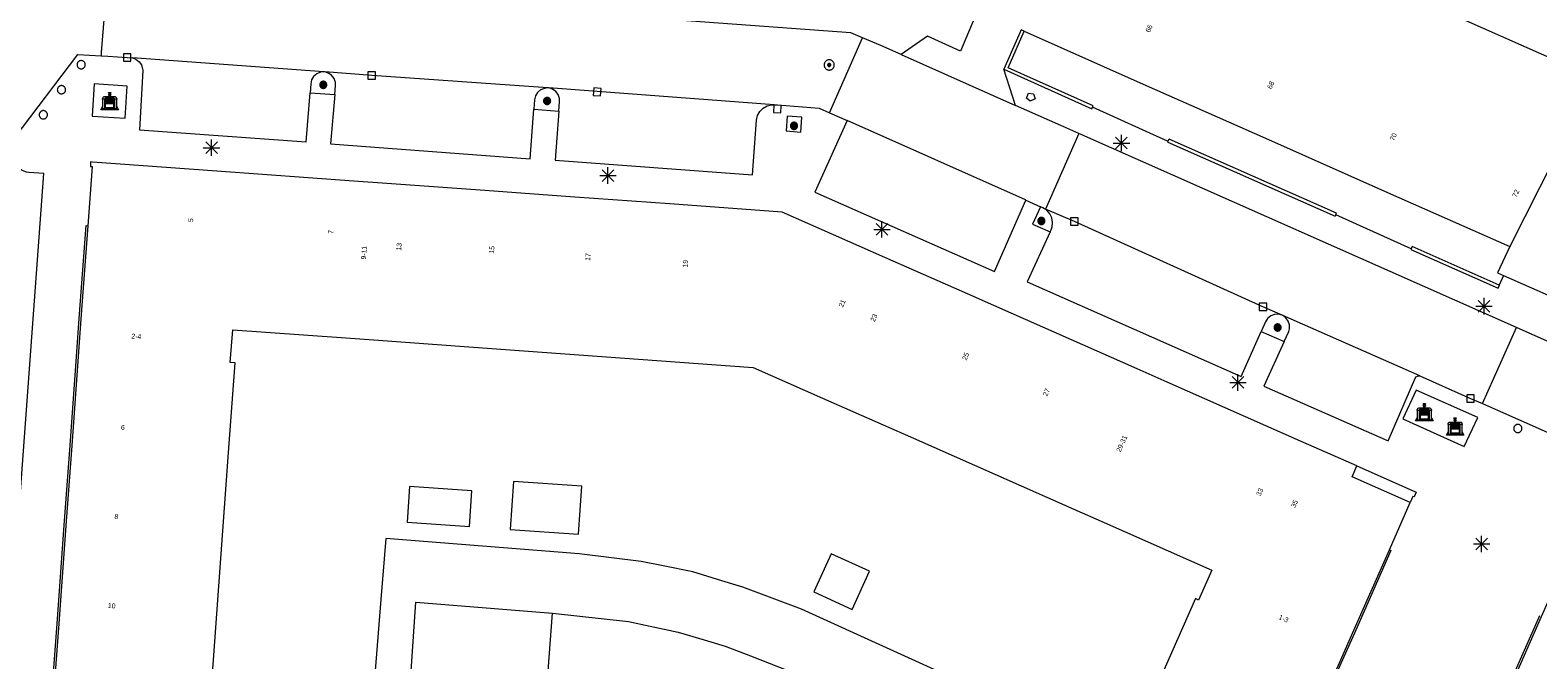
# Model space of a CAD drawing. Header units: metres. Extents: x 135779 to 137489, y 452643 to 455118.
# Tile 312 of 489: x 136350 to 136441, y 454308 to 454347. Entities that reach past the tile are written whole.
import ezdxf
from ezdxf.enums import TextEntityAlignment as Align

# ---------------------------------------------------------------- set-up
doc = ezdxf.new("R2010")
doc.units = ezdxf.units.M
for name, color, linetype, lineweight in [('KTop_BAK_Afval apart plaats', 96, 'Continuous', 13), ('KTop_NAR_Huisnummer (t)', 7, 'Continuous', 13), ('KTop_NAR_Huisnummer tijdelijk (t)', 7, 'Continuous', 13), ('KTop_OBW_Overig Plus', 1, 'Continuous', 13), ('KTop_PAL_Afsluitpaal', 222, 'Continuous', 13), ('KTop_PAL_Lichtmast', 40, 'Continuous', 13), ('KTop_PND_Grondvlaksituatie van BAG-pand [tachy]', 1, 'Continuous', 13), ('KTop_PND_PAND', 1, 'Continuous', 13), ('KTop_PND_Pandscheiding', 40, 'Continuous', 13), ('KTop_PUT_Brandkraan of -put', 1, 'Continuous', 13), ('KTop_PUT_Inspectie- of rioolput', 15, 'Continuous', 13), ('KTop_PUT_Kolk', 15, 'Continuous', 13), ('KTop_SHD_Muur', 15, 'Continuous', 13), ('KTop_VGO_Boom', 92, 'Continuous', 13), ('KTop_WGD_Parkeervlak', 251, 'Continuous', 13), ('KTop_WGD_Rijbaan_Lokale weg', 251, 'Continuous', 13), ('KTop_WGD_Rijbaan_Lokale weg_verkeersdrempel', 40, 'Continuous', 13), ('KTop_WGD_Voetpad', 251, 'Continuous', 13)]:
    doc.layers.add(name, color=color, linetype=linetype, lineweight=lineweight)
doc.styles.add('Style-ROVU', font='ROVU.shx')
doc.styles.add('Style-ROVUCURSIEF', font='ROVUCURSIEF.shx')

# ---------------------------------------------------------------- blocks, each defined once
blk = doc.blocks.new('BAK_Afval_apart_plaats')
at = {"layer": 'KTop_BAK_Afval apart plaats'}
for p, q in [((-0.43, 0.141), (-0.425, 0.168)), ((-0.43, 0.118), (-0.43, 0.141)), ((-0.29, 0.118), (-0.43, 0.118)), ((-0.43, 0.118), (-0.43, -0.457)), ((-0.29, 0.118), (-0.43, 0.118)), ((-0.425, 0.168), (-0.416, 0.193)), ((-0.416, 0.193), (-0.403, 0.215)), ((-0.403, 0.215), (-0.384, 0.24)), ((-0.384, 0.24), (-0.364, 0.258)), ((-0.364, 0.258), (-0.342, 0.272)), ((-0.342, 0.272), (0, 0.272)), ((-0.282, 0.167), (-0.29, 0.146)), ((-0.282, 0.167), (-0.29, 0.146)), ((-0.29, 0.146), (-0.29, 0.118)), ((-0.29, 0.146), (-0.29, 0.118)), ((-0.29, -0.429), (-0.29, 0.118)), ((-0.29, 0.118), (-0.29, -0.429)), ((-0.273, 0.186), (-0.282, 0.167)), ((-0.273, 0.186), (-0.282, 0.167)), ((-0.248, 0.217), (-0.273, 0.186)), ((-0.248, 0.217), (-0.273, 0.186)), ((0.248, 0.217), (-0.248, 0.217)), ((0.248, 0.217), (-0.248, 0.217)), ((-0.242, 0.081), (-0.242, 0.153)), ((-0.242, 0.153), (0.242, 0.153)), ((0.242, 0.081), (-0.242, 0.081)), ((-0.242, 0.034), (-0.242, 0.081)), ((-0.242, 0.081), (0.242, 0.081)), ((-0.242, -0.059), (-0.242, 0.034)), ((-0.242, 0.034), (0.242, 0.034)), ((0.242, 0.034), (-0.242, 0.034)), ((-0.073, 0.513), (-0.072, 0.515)), ((-0.073, 0.513), (-0.073, 0.49)), ((-0.072, 0.511), (-0.073, 0.513)), ((-0.072, 0.511), (-0.073, 0.513)), ((-0.073, 0.49), (-0.072, 0.488)), ((-0.073, 0.399), (-0.073, 0.376)), ((-0.072, 0.397), (-0.073, 0.399)), ((-0.073, 0.376), (-0.072, 0.374)), ((-0.072, 0.515), (-0.071, 0.516)), ((-0.07, 0.51), (-0.072, 0.511)), ((-0.07, 0.51), (-0.072, 0.511)), ((-0.072, 0.488), (-0.07, 0.486)), ((-0.07, 0.396), (-0.072, 0.397)), ((-0.072, 0.374), (-0.07, 0.373)), ((-0.071, 0.516), (-0.07, 0.517)), ((-0.07, 0.517), (-0.067, 0.519)), ((-0.069, 0.509), (-0.07, 0.51)), ((-0.069, 0.509), (-0.07, 0.51)), ((-0.07, 0.486), (-0.069, 0.485)), ((-0.069, 0.395), (-0.07, 0.396)), ((-0.07, 0.373), (-0.069, 0.371)), ((-0.066, 0.507), (-0.069, 0.509)), ((-0.066, 0.507), (-0.069, 0.509)), ((-0.069, 0.485), (-0.066, 0.484)), ((-0.066, 0.394), (-0.069, 0.395)), ((-0.069, 0.371), (-0.066, 0.37)), ((-0.067, 0.519), (-0.065, 0.52)), ((-0.063, 0.506), (-0.066, 0.507)), ((-0.063, 0.506), (-0.066, 0.507)), ((-0.066, 0.484), (-0.063, 0.483)), ((-0.063, 0.392), (-0.066, 0.394)), ((-0.066, 0.37), (-0.063, 0.369)), ((-0.065, 0.52), (-0.061, 0.521)), ((-0.059, 0.505), (-0.063, 0.506)), ((-0.059, 0.505), (-0.063, 0.506)), ((-0.063, 0.483), (-0.059, 0.482)), ((-0.059, 0.391), (-0.063, 0.392)), ((-0.063, 0.369), (-0.059, 0.368)), ((-0.061, 0.521), (-0.055, 0.523)), ((-0.054, 0.504), (-0.059, 0.505)), ((-0.054, 0.504), (-0.059, 0.505)), ((-0.059, 0.482), (-0.054, 0.481)), ((-0.054, 0.39), (-0.059, 0.391)), ((-0.059, 0.368), (-0.054, 0.367)), ((-0.055, 0.523), (-0.049, 0.524)), ((-0.048, 0.503), (-0.054, 0.504)), ((-0.048, 0.503), (-0.054, 0.504)), ((-0.054, 0.481), (-0.048, 0.48)), ((-0.048, 0.389), (-0.054, 0.39)), ((-0.054, 0.367), (-0.048, 0.366)), ((-0.049, 0.524), (-0.043, 0.525)), ((-0.043, 0.502), (-0.048, 0.503)), ((-0.043, 0.502), (-0.048, 0.503)), ((-0.048, 0.48), (-0.043, 0.479)), ((-0.043, 0.388), (-0.048, 0.389)), ((-0.048, 0.366), (-0.043, 0.365)), ((-0.043, 0.525), (-0.035, 0.526)), ((-0.036, 0.501), (-0.043, 0.502)), ((-0.036, 0.501), (-0.043, 0.502)), ((-0.043, 0.479), (-0.036, 0.478)), ((-0.036, 0.388), (-0.043, 0.388)), ((-0.043, 0.365), (-0.036, 0.364)), ((-0.03, 0.501), (-0.036, 0.501)), ((-0.03, 0.501), (-0.036, 0.501)), ((-0.036, 0.478), (-0.03, 0.478)), ((-0.03, 0.387), (-0.036, 0.388)), ((-0.036, 0.364), (-0.03, 0.364)), ((-0.035, 0.526), (-0.029, 0.527)), ((-0.021, 0.5), (-0.03, 0.501)), ((-0.021, 0.5), (-0.03, 0.501)), ((-0.03, 0.478), (-0.028, 0.478)), ((-0.021, 0.387), (-0.03, 0.387)), ((-0.03, 0.364), (-0.028, 0.364)), ((-0.029, 0.527), (-0.023, 0.527)), ((-0.028, 0.478), (-0.021, 0.477)), ((-0.028, 0.468), (-0.028, 0.478)), ((-0.028, 0.478), (-0.021, 0.477)), ((-0.028, 0.4), (-0.028, 0.468)), ((-0.028, 0.468), (-0.021, 0.468)), ((-0.021, 0.468), (-0.028, 0.468)), ((-0.021, 0.4), (-0.028, 0.4)), ((-0.028, 0.364), (-0.021, 0.363)), ((-0.028, 0.355), (-0.028, 0.364)), ((-0.028, 0.364), (-0.021, 0.363)), ((-0.028, 0.272), (-0.028, 0.355)), ((-0.028, 0.355), (-0.021, 0.354)), ((-0.021, 0.354), (-0.028, 0.355)), ((0.028, 0.272), (-0.028, 0.272)), ((-0.023, 0.527), (-0.013, 0.528)), ((-0.014, 0.5), (-0.021, 0.5)), ((-0.014, 0.5), (-0.021, 0.5)), ((-0.021, 0.477), (-0.014, 0.477)), ((-0.021, 0.477), (-0.014, 0.477)), ((-0.021, 0.468), (-0.014, 0.468)), ((-0.014, 0.468), (-0.021, 0.468)), ((-0.014, 0.399), (-0.021, 0.4)), ((-0.014, 0.386), (-0.021, 0.387)), ((-0.021, 0.363), (-0.014, 0.363)), ((-0.021, 0.363), (-0.014, 0.363)), ((-0.021, 0.354), (-0.014, 0.354)), ((-0.014, 0.354), (-0.021, 0.354)), ((0, 0.5), (-0.014, 0.5)), ((0, 0.5), (-0.014, 0.5)), ((-0.014, 0.477), (0, 0.477)), ((-0.014, 0.477), (0, 0.477)), ((-0.014, 0.468), (0, 0.468)), ((0, 0.468), (-0.014, 0.468)), ((0, 0.399), (-0.014, 0.399)), ((0, 0.386), (-0.014, 0.386)), ((-0.014, 0.363), (0, 0.363)), ((-0.014, 0.363), (0, 0.363)), ((-0.014, 0.354), (0, 0.354)), ((0, 0.354), (-0.014, 0.354)), ((-0.013, 0.528), (-0.005, 0.528)), ((-0.005, 0.528), (0, 0.528)), ((0, 0.528), (0.005, 0.528)), ((0, 0.5), (0, 0.477)), ((0, 0.477), (0, 0.5)), ((0, 0.477), (0, 0.5)), ((0, 0.5), (0.014, 0.5)), ((0.014, 0.5), (0, 0.5)), ((0.014, 0.477), (0, 0.477)), ((0, 0.477), (0.014, 0.477)), ((0.014, 0.468), (0, 0.468)), ((0, 0.468), (0, 0.399)), ((0, 0.468), (0, 0.399)), ((0.014, 0.468), (0, 0.468)), ((0, 0.399), (0.014, 0.399)), ((0, 0.363), (0, 0.386)), ((0, 0.363), (0, 0.386)), ((0, 0.386), (0.014, 0.386)), ((0.014, 0.363), (0, 0.363)), ((0, 0.363), (0.014, 0.363)), ((0, 0.354), (0.014, 0.354)), ((0, 0.272), (0, 0.354)), ((0, 0.354), (0, 0.272)), ((0.014, 0.354), (0, 0.354)), ((0, 0.272), (0.342, 0.272)), ((0.028, 0.272), (0, 0.272)), ((0, 0.272), (0.028, 0.272)), ((0.005, 0.528), (0.013, 0.528)), ((0.013, 0.528), (0.023, 0.527)), ((0.014, 0.5), (0.021, 0.5)), ((0.021, 0.5), (0.014, 0.5)), ((0.021, 0.477), (0.014, 0.477)), ((0.014, 0.477), (0.021, 0.477)), ((0.021, 0.468), (0.014, 0.468)), ((0.021, 0.468), (0.014, 0.468)), ((0.014, 0.399), (0.021, 0.4)), ((0.014, 0.386), (0.021, 0.387)), ((0.021, 0.363), (0.014, 0.363)), ((0.014, 0.363), (0.021, 0.363)), ((0.014, 0.354), (0.021, 0.354)), ((0.021, 0.354), (0.014, 0.354)), ((0.021, 0.5), (0.03, 0.501)), ((0.03, 0.501), (0.021, 0.5)), ((0.028, 0.478), (0.021, 0.477)), ((0.021, 0.477), (0.028, 0.478)), ((0.021, 0.468), (0.028, 0.468)), ((0.028, 0.468), (0.021, 0.468)), ((0.028, 0.468), (0.021, 0.468)), ((0.021, 0.4), (0.028, 0.4)), ((0.021, 0.387), (0.03, 0.387)), ((0.028, 0.364), (0.021, 0.363)), ((0.021, 0.363), (0.028, 0.364)), ((0.021, 0.354), (0.028, 0.355)), ((0.028, 0.355), (0.021, 0.354)), ((0.023, 0.527), (0.029, 0.527)), ((0.03, 0.478), (0.028, 0.478)), ((0.028, 0.478), (0.028, 0.468)), ((0.028, 0.4), (0.028, 0.468)), ((0.03, 0.364), (0.028, 0.364)), ((0.028, 0.364), (0.028, 0.355)), ((0.028, 0.355), (0.028, 0.272)), ((0.029, 0.527), (0.035, 0.526)), ((0.03, 0.501), (0.036, 0.501)), ((0.036, 0.501), (0.03, 0.501)), ((0.036, 0.478), (0.03, 0.478)), ((0.03, 0.387), (0.036, 0.388)), ((0.036, 0.364), (0.03, 0.364)), ((0.035, 0.526), (0.043, 0.525)), ((0.036, 0.501), (0.043, 0.502)), ((0.043, 0.502), (0.036, 0.501)), ((0.043, 0.479), (0.036, 0.478)), ((0.036, 0.388), (0.043, 0.388)), ((0.043, 0.365), (0.036, 0.364)), ((0.043, 0.525), (0.049, 0.524)), ((0.043, 0.502), (0.048, 0.503)), ((0.048, 0.503), (0.043, 0.502)), ((0.048, 0.48), (0.043, 0.479)), ((0.043, 0.388), (0.048, 0.389)), ((0.048, 0.366), (0.043, 0.365)), ((0.048, 0.503), (0.054, 0.504)), ((0.054, 0.504), (0.048, 0.503)), ((0.054, 0.481), (0.048, 0.48)), ((0.048, 0.389), (0.054, 0.39)), ((0.054, 0.367), (0.048, 0.366)), ((0.049, 0.524), (0.055, 0.523)), ((0.054, 0.504), (0.059, 0.505)), ((0.059, 0.505), (0.054, 0.504)), ((0.059, 0.482), (0.054, 0.481)), ((0.054, 0.39), (0.059, 0.391)), ((0.059, 0.368), (0.054, 0.367)), ((0.055, 0.523), (0.061, 0.521)), ((0.059, 0.505), (0.063, 0.506)), ((0.063, 0.506), (0.059, 0.505)), ((0.063, 0.483), (0.059, 0.482)), ((0.059, 0.391), (0.063, 0.392)), ((0.063, 0.369), (0.059, 0.368)), ((0.061, 0.521), (0.065, 0.52)), ((0.063, 0.506), (0.066, 0.507)), ((0.066, 0.507), (0.063, 0.506)), ((0.066, 0.484), (0.063, 0.483)), ((0.063, 0.392), (0.066, 0.394)), ((0.066, 0.37), (0.063, 0.369)), ((0.065, 0.52), (0.067, 0.519)), ((0.066, 0.507), (0.069, 0.509)), ((0.069, 0.509), (0.066, 0.507)), ((0.069, 0.485), (0.066, 0.484)), ((0.066, 0.394), (0.069, 0.395)), ((0.069, 0.371), (0.066, 0.37)), ((0.067, 0.519), (0.07, 0.517)), ((0.069, 0.509), (0.07, 0.51)), ((0.07, 0.51), (0.069, 0.509)), ((0.07, 0.486), (0.069, 0.485)), ((0.069, 0.395), (0.07, 0.396)), ((0.07, 0.373), (0.069, 0.371)), ((0.07, 0.517), (0.071, 0.516)), ((0.07, 0.51), (0.072, 0.511)), ((0.072, 0.511), (0.07, 0.51)), ((0.072, 0.488), (0.07, 0.486)), ((0.07, 0.396), (0.072, 0.397)), ((0.072, 0.374), (0.07, 0.373)), ((0.071, 0.516), (0.072, 0.515)), ((0.072, 0.515), (0.073, 0.513)), ((0.072, 0.511), (0.073, 0.513)), ((0.073, 0.513), (0.072, 0.511)), ((0.073, 0.49), (0.072, 0.488)), ((0.072, 0.397), (0.073, 0.399)), ((0.073, 0.376), (0.072, 0.374)), ((0.073, 0.513), (0.073, 0.49)), ((0.073, 0.399), (0.073, 0.376)), ((0.242, 0.153), (0.242, 0.081)), ((0.242, 0.081), (0.242, 0.034)), ((0.242, 0.034), (0.242, -0.059)), ((0.273, 0.186), (0.248, 0.217)), ((0.273, 0.186), (0.248, 0.217)), ((0.282, 0.167), (0.273, 0.186)), ((0.282, 0.167), (0.273, 0.186)), ((0.29, 0.146), (0.282, 0.167)), ((0.29, 0.146), (0.282, 0.167)), ((0.29, 0.118), (0.29, 0.146)), ((0.29, 0.118), (0.29, 0.146)), ((0.43, 0.118), (0.29, 0.118)), ((0.29, 0.118), (0.29, -0.429)), ((0.43, 0.118), (0.29, 0.118)), ((0.29, -0.429), (0.29, 0.118)), ((0.342, 0.272), (0.364, 0.258)), ((0.364, 0.258), (0.384, 0.24)), ((0.384, 0.24), (0.403, 0.215)), ((0.403, 0.215), (0.416, 0.193)), ((0.416, 0.193), (0.425, 0.168)), ((0.425, 0.168), (0.43, 0.141)), ((0.43, 0.141), (0.43, 0.118)), ((0.43, -0.457), (0.43, 0.118)), ((-0.528, -0.528), (-0.43, -0.332)), ((0.528, -0.528), (-0.528, -0.528)), ((-0.43, -0.332), (-0.43, -0.457)), ((-0.43, -0.457), (0.43, -0.457)), ((-0.43, -0.457), (0.43, -0.457)), ((0.29, -0.429), (-0.29, -0.429)), ((-0.29, -0.429), (0.29, -0.429)), ((0.242, -0.059), (-0.242, -0.059)), ((-0.242, -0.059), (-0.242, -0.092)), ((0.242, -0.059), (-0.242, -0.059)), ((-0.242, -0.092), (0.242, -0.092)), ((-0.242, -0.11), (-0.242, -0.092)), ((-0.242, -0.092), (0.242, -0.092)), ((0.242, -0.11), (-0.242, -0.11)), ((0.242, -0.11), (-0.242, -0.11)), ((-0.242, -0.147), (0.242, -0.147)), ((-0.242, -0.41), (-0.242, -0.147)), ((0.242, -0.41), (-0.242, -0.41)), ((0.242, -0.11), (0.242, -0.059)), ((0.242, -0.092), (0.242, -0.11)), ((0.242, -0.092), (0.242, -0.11)), ((0.242, -0.147), (0.242, -0.41)), ((0.43, -0.457), (0.43, -0.332)), ((0.43, -0.332), (0.528, -0.528))]:
    blk.add_line(p, q, dxfattribs=at)
at = {"layer": 'KTop_BAK_Afval apart plaats', "flags": 128}
blk.add_lwpolyline([(0.029, 0.413), (0.035, 0.412), (0.043, 0.411), (0.049, 0.41), (0.055, 0.409), (0.061, 0.407), (0.065, 0.406), (0.067, 0.405), (0.07, 0.403), (0.071, 0.402), (0.072, 0.401), (0.073, 0.399), (0.072, 0.397), (0.07, 0.396), (0.069, 0.395), (0.066, 0.394), (0.063, 0.392), (0.059, 0.391), (0.054, 0.39), (0.048, 0.389), (0.043, 0.388), (0.036, 0.388), (0.03, 0.387), (0.021, 0.387), (0.014, 0.386), (0, 0.386), (-0.014, 0.386), (-0.021, 0.387), (-0.03, 0.387), (-0.036, 0.388), (-0.043, 0.388), (-0.048, 0.389), (-0.054, 0.39), (-0.059, 0.391), (-0.063, 0.392), (-0.066, 0.394), (-0.069, 0.395), (-0.07, 0.396), (-0.072, 0.397), (-0.073, 0.399), (-0.072, 0.401), (-0.071, 0.402), (-0.07, 0.403), (-0.067, 0.405), (-0.065, 0.406), (-0.061, 0.407), (-0.055, 0.409), (-0.049, 0.41), (-0.043, 0.411), (-0.035, 0.412), (-0.029, 0.413), (-0.028, 0.413), (-0.028, 0.4), (-0.021, 0.4), (-0.014, 0.399), (0, 0.399), (0.014, 0.399), (0.021, 0.4), (0.028, 0.4), (0.028, 0.413), (0.029, 0.413), (0.028, 0.413)], dxfattribs=at)
at = {"layer": 'KTop_BAK_Afval apart plaats'}
for p in [(0, 0), (-0.43, -0.457)]:
    blk.add_point(p, dxfattribs=at)
blk = doc.blocks.new('PAL_Lichtmast')
at = {"layer": 'KTop_PAL_Lichtmast'}
for p, q in [((-0.354, -0.354), (0.354, 0.354)), ((0.354, -0.354), (-0.354, 0.354)), ((0, -0.5), (0, 0.5)), ((-0.5, 0), (0.5, 0))]:
    blk.add_line(p, q, dxfattribs=at)
blk = doc.blocks.new('PAL_Afsluitpaal')
at = {"layer": 'KTop_PAL_Afsluitpaal', "flags": 128}
blk.add_lwpolyline([(0.25, 0), (0.249, 0.026), (0.245, 0.052), (0.238, 0.077), (0.228, 0.102), (0.217, 0.125), (0.202, 0.147), (0.186, 0.167), (0.167, 0.186), (0.147, 0.202), (0.125, 0.217), (0.102, 0.228), (0.077, 0.238), (0.052, 0.245), (0.026, 0.249), (0, 0.25), (-0.026, 0.249), (-0.052, 0.245), (-0.077, 0.238), (-0.102, 0.228), (-0.125, 0.217), (-0.147, 0.202), (-0.167, 0.186), (-0.186, 0.167), (-0.202, 0.147), (-0.217, 0.125), (-0.228, 0.102), (-0.238, 0.077), (-0.245, 0.052), (-0.249, 0.026), (-0.25, 0), (-0.249, -0.026), (-0.245, -0.052), (-0.238, -0.077), (-0.228, -0.102), (-0.217, -0.125), (-0.202, -0.147), (-0.186, -0.167), (-0.167, -0.186), (-0.147, -0.202), (-0.125, -0.217), (-0.102, -0.228), (-0.077, -0.238), (-0.052, -0.245), (-0.026, -0.249), (0, -0.25), (0.026, -0.249), (0.052, -0.245), (0.077, -0.238), (0.102, -0.228), (0.125, -0.217), (0.147, -0.202), (0.167, -0.186), (0.186, -0.167), (0.202, -0.147), (0.217, -0.125), (0.228, -0.102), (0.238, -0.077), (0.245, -0.052), (0.249, -0.026), (0.25, 0)], dxfattribs=at)
blk = doc.blocks.new('PUT_Brandkraan_of_-put')
at = {"layer": 'KTop_PUT_Brandkraan of -put'}
for p, q in [((-0.25, 0.034), (0, 0.25)), ((-0.158, -0.25), (-0.25, 0.034)), ((0, 0.25), (0.25, 0.033)), ((0.25, 0.033), (0.158, -0.25)), ((0.158, -0.25), (-0.158, -0.25))]:
    blk.add_line(p, q, dxfattribs=at)
blk = doc.blocks.new('PUT_Inspectie-_of_rioolput')
at = {"layer": 'KTop_PUT_Inspectie- of rioolput', "flags": 128}
for points in [[(0.31, 0), (0.308, 0.032), (0.303, 0.064), (0.294, 0.095), (0.283, 0.126), (0.268, 0.155), (0.25, 0.182), (0.23, 0.207), (0.207, 0.23), (0.182, 0.25), (0.154, 0.268), (0.126, 0.283), (0.095, 0.294), (0.064, 0.303), (0.032, 0.308), (0, 0.309), (-0.032, 0.308), (-0.064, 0.303), (-0.096, 0.294), (-0.126, 0.283), (-0.155, 0.268), (-0.182, 0.25), (-0.207, 0.23), (-0.23, 0.207), (-0.25, 0.182), (-0.268, 0.154), (-0.283, 0.126), (-0.294, 0.095), (-0.303, 0.064), (-0.308, 0.032), (-0.309, 0), (-0.308, -0.032), (-0.303, -0.064), (-0.294, -0.096), (-0.283, -0.126), (-0.268, -0.155), (-0.25, -0.182), (-0.23, -0.207), (-0.207, -0.23), (-0.182, -0.25), (-0.155, -0.268), (-0.126, -0.283), (-0.096, -0.294), (-0.064, -0.303), (-0.032, -0.308), (0, -0.309), (0.032, -0.308), (0.064, -0.303), (0.095, -0.294), (0.126, -0.283), (0.155, -0.268), (0.182, -0.25), (0.207, -0.23), (0.23, -0.207), (0.25, -0.182), (0.268, -0.155), (0.283, -0.126), (0.294, -0.096), (0.303, -0.064), (0.308, -0.032), (0.31, 0)], [(0.095, 0), (0.094, 0.009), (0.092, 0.019), (0.09, 0.029), (0.086, 0.038), (0.082, 0.047), (0.076, 0.055), (0.07, 0.063), (0.063, 0.07), (0.055, 0.076), (0.047, 0.082), (0.038, 0.086), (0.029, 0.09), (0.019, 0.092), (0.009, 0.094), (0, 0.094), (-0.01, 0.094), (-0.02, 0.092), (-0.029, 0.09), (-0.039, 0.086), (-0.048, 0.082), (-0.056, 0.076), (-0.064, 0.07), (-0.071, 0.063), (-0.077, 0.055), (-0.082, 0.047), (-0.087, 0.038), (-0.09, 0.029), (-0.093, 0.019), (-0.094, 0.009), (-0.095, 0), (-0.094, -0.01), (-0.093, -0.02), (-0.09, -0.029), (-0.087, -0.039), (-0.082, -0.048), (-0.077, -0.056), (-0.071, -0.064), (-0.064, -0.071), (-0.056, -0.077), (-0.047, -0.082), (-0.039, -0.087), (-0.029, -0.09), (-0.02, -0.093), (-0.01, -0.094), (0, -0.095), (0.009, -0.094), (0.019, -0.093), (0.029, -0.09), (0.038, -0.087), (0.047, -0.082), (0.055, -0.077), (0.063, -0.071), (0.07, -0.064), (0.076, -0.056), (0.082, -0.047), (0.086, -0.039), (0.09, -0.029), (0.092, -0.02), (0.094, -0.01), (0.095, 0)], [(0.035, 0), (0.034, 0.003), (0.034, 0.007), (0.033, 0.01), (0.031, 0.014), (0.03, 0.017), (0.028, 0.02), (0.026, 0.023), (0.023, 0.026), (0.02, 0.028), (0.017, 0.03), (0.014, 0.031), (0.01, 0.033), (0.007, 0.034), (0.003, 0.034), (0, 0.034), (-0.004, 0.034), (-0.007, 0.034), (-0.011, 0.033), (-0.014, 0.031), (-0.018, 0.03), (-0.021, 0.028), (-0.023, 0.026), (-0.026, 0.023), (-0.028, 0.02), (-0.03, 0.017), (-0.032, 0.014), (-0.033, 0.01), (-0.034, 0.007), (-0.035, 0.003), (-0.035, 0), (-0.035, -0.004), (-0.034, -0.007), (-0.033, -0.011), (-0.032, -0.014), (-0.03, -0.018), (-0.028, -0.021), (-0.026, -0.023), (-0.023, -0.026), (-0.021, -0.028), (-0.017, -0.03), (-0.014, -0.032), (-0.011, -0.033), (-0.007, -0.034), (-0.004, -0.035), (0, -0.035), (0.003, -0.035), (0.007, -0.034), (0.01, -0.033), (0.014, -0.032), (0.017, -0.03), (0.02, -0.028), (0.023, -0.026), (0.026, -0.023), (0.028, -0.021), (0.03, -0.017), (0.031, -0.014), (0.033, -0.011), (0.034, -0.007), (0.034, -0.004), (0.035, 0)], [(0.01, 0.02), (0.007, 0.02), (0.005, 0.021), (0.003, 0.022), (0.001, 0.022), (-0.001, 0.022), (-0.004, 0.022), (-0.006, 0.021), (-0.008, 0.02), (-0.01, 0.019), (-0.012, 0.018), (-0.014, 0.017), (-0.016, 0.015), (-0.017, 0.013), (-0.019, 0.012), (-0.02, 0.009), (-0.021, 0.007), (-0.022, 0.005), (-0.022, 0.003), (-0.022, 0.001), (-0.022, -0.001), (-0.022, -0.004), (-0.022, -0.006), (-0.021, -0.008), (-0.02, -0.01), (-0.019, -0.012), (-0.017, -0.014), (-0.016, -0.016), (-0.014, -0.017), (-0.012, -0.019), (-0.01, -0.02), (-0.008, -0.021), (-0.006, -0.022), (-0.003, -0.022), (-0.001, -0.022), (0.001, -0.022), (0.003, -0.022), (0.005, -0.022), (0.008, -0.021), (0.01, -0.02), (0.012, -0.019), (0.014, -0.017), (0.015, -0.016), (0.017, -0.014), (0.018, -0.012), (0.02, -0.01), (0.02, -0.008), (0.021, -0.006), (0.022, -0.003), (0.022, -0.001), (0.022, 0.001), (0.022, 0.003), (0.021, 0.005), (0.02, 0.008), (0.019, 0.01), (0.018, 0.012), (0.017, 0.014), (0.015, 0.015), (0.013, 0.017), (0.012, 0.018), (0.01, 0.02)]]:
    blk.add_lwpolyline(points, dxfattribs=at)
blk = doc.blocks.new('PUT_Kolk')
at = {"layer": 'KTop_PUT_Kolk', "flags": 128}
blk.add_lwpolyline([(0.225, -0.225), (0.225, 0.225), (-0.225, 0.225), (-0.225, -0.225), (0.225, -0.225)], dxfattribs=at)
blk = doc.blocks.new('VGO_Boom')
at = {"layer": 'KTop_VGO_Boom', "flags": 128}
for points in [[(0.215, 0), (0.214, 0.022), (0.21, 0.045), (0.204, 0.066), (0.196, 0.087), (0.186, 0.108), (0.174, 0.126), (0.16, 0.144), (0.144, 0.16), (0.126, 0.174), (0.107, 0.186), (0.087, 0.196), (0.066, 0.204), (0.045, 0.21), (0.022, 0.214), (-0.001, 0.215), (-0.023, 0.214), (-0.045, 0.21), (-0.067, 0.204), (-0.088, 0.196), (-0.108, 0.186), (-0.127, 0.174), (-0.144, 0.16), (-0.16, 0.144), (-0.174, 0.126), (-0.187, 0.107), (-0.197, 0.087), (-0.205, 0.066), (-0.211, 0.045), (-0.214, 0.022), (-0.215, -0.001), (-0.214, -0.023), (-0.211, -0.045), (-0.205, -0.067), (-0.197, -0.088), (-0.187, -0.108), (-0.174, -0.127), (-0.16, -0.144), (-0.144, -0.16), (-0.127, -0.174), (-0.108, -0.187), (-0.088, -0.197), (-0.067, -0.205), (-0.045, -0.211), (-0.023, -0.214), (0, -0.215), (0.022, -0.214), (0.045, -0.211), (0.066, -0.205), (0.087, -0.197), (0.108, -0.187), (0.126, -0.174), (0.144, -0.16), (0.16, -0.144), (0.174, -0.127), (0.186, -0.108), (0.196, -0.088), (0.204, -0.067), (0.21, -0.045), (0.214, -0.023), (0.215, -0.001)], [(0.155, 0), (0.154, 0.016), (0.152, 0.032), (0.147, 0.048), (0.142, 0.063), (0.134, 0.078), (0.125, 0.091), (0.115, 0.104), (0.104, 0.115), (0.091, 0.125), (0.077, 0.134), (0.063, 0.142), (0.048, 0.147), (0.032, 0.152), (0.016, 0.154), (-0.001, 0.155), (-0.017, 0.154), (-0.033, 0.152), (-0.048, 0.147), (-0.064, 0.142), (-0.078, 0.134), (-0.092, 0.125), (-0.104, 0.115), (-0.116, 0.104), (-0.126, 0.091), (-0.135, 0.077), (-0.142, 0.063), (-0.148, 0.048), (-0.152, 0.032), (-0.155, 0.016), (-0.155, -0.001), (-0.155, -0.017), (-0.152, -0.033), (-0.148, -0.048), (-0.142, -0.064), (-0.135, -0.078), (-0.126, -0.092), (-0.116, -0.104), (-0.104, -0.116), (-0.092, -0.126), (-0.078, -0.135), (-0.064, -0.142), (-0.048, -0.148), (-0.033, -0.152), (-0.017, -0.155), (0, -0.155), (0.016, -0.155), (0.032, -0.152), (0.048, -0.148), (0.063, -0.142), (0.078, -0.135), (0.091, -0.126), (0.104, -0.116), (0.115, -0.104), (0.125, -0.092), (0.134, -0.078), (0.142, -0.064), (0.147, -0.048), (0.152, -0.033), (0.154, -0.017), (0.155, -0.001)], [(0.095, 0), (0.094, 0.01), (0.093, 0.02), (0.09, 0.029), (0.087, 0.039), (0.082, 0.048), (0.077, 0.056), (0.071, 0.064), (0.064, 0.071), (0.056, 0.077), (0.047, 0.082), (0.039, 0.087), (0.029, 0.09), (0.02, 0.093), (0.01, 0.094), (-0.001, 0.095), (-0.01, 0.094), (-0.02, 0.093), (-0.03, 0.09), (-0.039, 0.087), (-0.048, 0.082), (-0.056, 0.077), (-0.064, 0.071), (-0.071, 0.064), (-0.077, 0.056), (-0.083, 0.047), (-0.087, 0.039), (-0.091, 0.029), (-0.093, 0.02), (-0.095, 0.01), (-0.095, -0.001), (-0.095, -0.01), (-0.093, -0.02), (-0.091, -0.03), (-0.087, -0.039), (-0.083, -0.048), (-0.077, -0.056), (-0.071, -0.064), (-0.064, -0.071), (-0.056, -0.077), (-0.048, -0.083), (-0.039, -0.087), (-0.03, -0.091), (-0.02, -0.093), (-0.01, -0.095), (0, -0.095), (0.01, -0.095), (0.02, -0.093), (0.029, -0.091), (0.039, -0.087), (0.048, -0.083), (0.056, -0.077), (0.064, -0.071), (0.071, -0.064), (0.077, -0.056), (0.082, -0.048), (0.087, -0.039), (0.09, -0.03), (0.093, -0.02), (0.094, -0.01), (0.095, -0.001)], [(0.035, 0), (0.035, 0.004), (0.034, 0.007), (0.033, 0.011), (0.032, 0.014), (0.03, 0.018), (0.028, 0.021), (0.026, 0.023), (0.023, 0.026), (0.021, 0.028), (0.017, 0.03), (0.014, 0.032), (0.011, 0.033), (0.007, 0.034), (0.004, 0.035), (-0.001, 0.035), (-0.004, 0.035), (-0.008, 0.034), (-0.011, 0.033), (-0.015, 0.032), (-0.018, 0.03), (-0.021, 0.028), (-0.024, 0.026), (-0.027, 0.023), (-0.029, 0.021), (-0.031, 0.017), (-0.032, 0.014), (-0.034, 0.011), (-0.035, 0.007), (-0.035, 0.004), (-0.035, -0.001), (-0.035, -0.004), (-0.035, -0.008), (-0.034, -0.011), (-0.032, -0.015), (-0.031, -0.018), (-0.029, -0.021), (-0.027, -0.024), (-0.024, -0.027), (-0.021, -0.029), (-0.018, -0.031), (-0.015, -0.032), (-0.011, -0.034), (-0.008, -0.035), (-0.004, -0.035), (0, -0.035), (0.004, -0.035), (0.007, -0.035), (0.011, -0.034), (0.014, -0.032), (0.018, -0.031), (0.021, -0.029), (0.023, -0.027), (0.026, -0.024), (0.028, -0.021), (0.03, -0.018), (0.032, -0.015), (0.033, -0.011), (0.034, -0.008), (0.035, -0.004), (0.035, 0)]]:
    blk.add_lwpolyline(points, dxfattribs=at)

msp = doc.modelspace()

# ---------------------------------------------------------------- linework, layer by layer
at = {"layer": 'KTop_OBW_Overig Plus', "flags": 128}
for points in [[(136376.283, 454316.393), (136376.44, 454318.558), (136372.657, 454318.832), (136372.5, 454316.668), (136376.283, 454316.393)], [(136382.914, 454315.943), (136383.109, 454318.856), (136378.965, 454319.133), (136378.77, 454316.219), (136382.914, 454315.943)]]:
    msp.add_lwpolyline(points, dxfattribs=at)
at = {"layer": 'KTop_PND_Grondvlaksituatie van BAG-pand [tachy]', "flags": 128}
for points in [[(136443.114, 454340.567), (136444.51, 454343.72), (136443.7, 454344.08), (136442.476, 454344.62), (136436.658, 454347.188), (136429.23, 454350.466), (136421.803, 454353.744), (136414.569, 454356.937)], [(136409.982, 454346.479), (136409.802, 454346.559)], [(136409.982, 454346.479), (136417.224, 454343.269), (136424.646, 454339.98), (136432.068, 454336.69), (136439.49, 454333.4)], [(136430.198, 454320.076), (136426.962, 454321.505), (136418.681, 454325.163), (136416.858, 454325.968), (136411.988, 454328.12), (136407.267, 454330.205), (136407.045, 454330.303), (136401.521, 454332.743), (136395.28, 454335.5), (136388.458, 454335.995), (136382.697, 454336.413), (136376.937, 454336.83), (136371.271, 454337.241), (136369.275, 454337.386), (136360.951, 454337.99), (136353.38, 454338.539), (136353.27, 454338.549), (136353.26, 454338.259), (136353.36, 454338.259), (136353.099, 454334.669)], [(136353.099, 454334.669), (136352.689, 454329.023), (136352.542, 454327), (136352.148, 454321.592), (136351.755, 454316.18), (136351.362, 454310.767), (136350.968, 454305.355), (136350.575, 454299.943), (136350.182, 454294.531), (136349.93, 454291.07), (136351.12, 454291), (136351.042, 454289.931)], [(136439.49, 454333.4), (136438.752, 454331.803), (136439.106, 454331.647)], [(136439.106, 454331.647), (136443.7, 454329.62)], [(136360.475, 454304.665), (136361.654, 454320.901), (136362.049, 454326.339), (136361.76, 454326.36), (136361.906, 454328.354), (136368.493, 454327.877), (136370.488, 454327.732), (136376.247, 454327.314), (136393.527, 454326.06), (136397.746, 454324.196), (136403.27, 454321.756), (136408.213, 454319.573), (136413.013, 454317.453), (136414.843, 454316.645), (136421.396, 454313.75), (136420.591, 454311.932), (136420.391, 454312.02), (136418.174, 454306.986)], [(136433.45, 454317.86), (136429.91, 454319.423), (136430.198, 454320.076)], [(136432.182, 454314.988), (136433.45, 454317.86)], [(136389.21, 454291.58), (136398.769, 454287.235), (136405.945, 454303.021), (136407.468, 454306.371), (136396.462, 454311.374), (136392.905, 454312.71), (136391.62, 454313.103), (136389.859, 454313.637), (136388.057, 454314.007), (136386.727, 454314.28), (136382.954, 454314.734), (136371.212, 454315.674), (136370.915, 454311.965), (136369.535, 454294.721), (136380.04, 454293.88)], [(136399.547, 454311.36), (136400.603, 454313.677), (136398.263, 454314.743), (136397.207, 454312.427), (136399.547, 454311.36)], [(136413.047, 454274.563), (136413.44, 454275.44), (136414.52, 454274.97), (136415.913, 454278.126), (136418.121, 454283.129), (136422.531, 454293.121), (136424.736, 454298.118), (136426.941, 454303.114), (136429.147, 454308.111), (136429.965, 454309.965), (136432.182, 454314.988)], [(136434.606, 454202.153), (136435.597, 454201.715), (136478.401, 454298.793), (136472.162, 454301.546), (136462.478, 454305.82), (136460.648, 454306.627), (136449.87, 454311.382), (136446.5, 454312.869), (136446.19, 454312.15), (136442.65, 454313.747), (136441.401, 454310.914), (136439.468, 454306.539), (136438.659, 454304.711), (136436.041, 454298.788), (136433.42, 454292.862), (136430.8, 454286.936), (136428.18, 454281.01), (136425.559, 454275.084), (136422.939, 454269.157), (136420.65, 454263.98)], [(136380.3, 454297.28), (136381.11, 454297.26), (136381.135, 454297.611), (136380.34, 454297.63), (136380.697, 454302.505), (136381.33, 454311.128)], [(136381.33, 454311.128), (136385.95, 454310.621), (136387.278, 454310.339), (136388.97, 454309.98), (136390.544, 454309.509), (136391.831, 454309.123), (136393.37, 454308.54), (136396.19, 454307.43)]]:
    msp.add_lwpolyline(points, dxfattribs=at)
at = {"layer": 'KTop_PND_PAND', "flags": 128}
msp.add_lwpolyline([(136441.3, 454310.97), (136439.364, 454306.585), (136438.557, 454304.756), (136435.942, 454298.832), (136433.325, 454292.904), (136430.708, 454286.977), (136428.092, 454281.049), (136425.475, 454275.121), (136422.858, 454269.193), (136420.57, 454264.01), (136420.65, 454263.98), (136422.55, 454262.15), (136421.49, 454259.712), (136421.35, 454259.39), (136429.091, 454255.933), (136429.3, 454255.84), (136433.183, 454264.62), (136431.667, 454265.297), (136434.287, 454271.223), (136436.908, 454277.15), (136442.148, 454289.002)], dxfattribs=at)
at = {"layer": 'KTop_PND_Pandscheiding', "flags": 128}
for points in [[(136443.114, 454340.567), (136439.49, 454333.4)], [(136380.3, 454297.28), (136372.09, 454297.822), (136372.451, 454303.165), (136373.035, 454311.795), (136381.33, 454311.128)]]:
    msp.add_lwpolyline(points, dxfattribs=at)
at = {"layer": 'KTop_SHD_Muur', "flags": 128}
for points in [[(136409.802, 454346.559), (136408.75, 454344.17)], [(136414.15, 454341.87), (136414.19, 454341.96), (136409.01, 454344.27), (136409.982, 454346.479)], [(136408.75, 454344.17), (136414.11, 454341.78), (136414.15, 454341.87)], [(136428.93, 454335.34), (136428.97, 454335.43), (136418.79, 454339.92), (136418.69, 454339.8)], [(136418.69, 454339.8), (136418.71, 454339.74), (136428.89, 454335.25), (136428.93, 454335.34)], [(136433.5, 454333.265), (136433.48, 454333.22), (136438.79, 454330.87), (136438.87, 454331.05), (136438.853, 454331.057)], [(136438.853, 454331.057), (136433.56, 454333.4), (136433.5, 454333.265)]]:
    msp.add_lwpolyline(points, dxfattribs=at)
at = {"layer": 'KTop_WGD_Parkeervlak', "flags": 128}
for points in [[(136367.441, 454344.014), (136367.235, 454343.992), (136367.008, 454343.9), (136366.823, 454343.74), (136366.7, 454343.529), (136366.65, 454343.29), (136366.606, 454342.75)], [(136368.104, 454342.65), (136368.15, 454343.19), (136368.143, 454343.38), (136368.065, 454343.612), (136367.917, 454343.806), (136367.714, 454343.943), (136367.506, 454344.009)], [(136381.05, 454343.043), (136380.843, 454343.014), (136380.615, 454342.922), (136380.428, 454342.762), (136380.302, 454342.55), (136380.25, 454342.31), (136380.208, 454341.752)], [(136381.724, 454341.621), (136381.77, 454342.21), (136381.761, 454342.399), (136381.681, 454342.632), (136381.531, 454342.827), (136381.327, 454342.964), (136381.122, 454343.038)], [(136411.57, 454334.3), (136411.63, 454334.43), (136411.689, 454334.594), (136411.72, 454334.872), (136411.673, 454335.148), (136411.549, 454335.399), (136411.36, 454335.605), (136411.12, 454335.75)], [(136425.664, 454329.236), (136425.448, 454329.29), (136425.202, 454329.281), (136424.971, 454329.194), (136424.781, 454329.038), (136424.65, 454328.83), (136424.391, 454328.249)], [(136425.782, 454327.635), (136426.06, 454328.25), (136426.103, 454328.401), (136426.106, 454328.647), (136426.031, 454328.881), (136425.885, 454329.079), (136425.703, 454329.219)]]:
    msp.add_lwpolyline(points, dxfattribs=at)
at = {"layer": 'KTop_WGD_Rijbaan_Lokale weg', "flags": 128}
for points in [[(136354.272, 454349.702), (136353.92, 454345.199), (136353.91, 454344.983)], [(136400.164, 454346.086), (136399.45, 454346.39), (136354.272, 454349.702)], [(136398.154, 454341.537), (136400.164, 454346.086)], [(136353.91, 454344.983), (136354.312, 454344.961), (136355.5, 454344.89), (136355.81, 454344.867)], [(136367.441, 454344.014), (136355.81, 454344.867)], [(136367.506, 454344.009), (136367.441, 454344.014)], [(136381.05, 454343.043), (136370.35, 454343.8), (136367.506, 454344.009)], [(136381.122, 454343.038), (136381.05, 454343.043)], [(136394.81, 454342.02), (136383.78, 454342.85), (136381.122, 454343.038)], [(136394.81, 454342.02), (136395.01, 454342.01), (136397.54, 454341.81), (136398.154, 454341.537)], [(136413.32, 454340.263), (136411.289, 454335.677)], [(136439.898, 454328.496), (136413.32, 454340.263)], [(136425.664, 454329.236), (136424.5, 454329.75), (136413.04, 454334.92), (136411.289, 454335.677)], [(136425.703, 454329.219), (136425.664, 454329.236)], [(136434.026, 454325.542), (136425.703, 454329.219)], [(136437.834, 454323.867), (136439.898, 454328.496)], [(136434.026, 454325.542), (136437.11, 454324.18), (136437.834, 454323.867)]]:
    msp.add_lwpolyline(points, dxfattribs=at)
at = {"layer": 'KTop_WGD_Rijbaan_Lokale weg_verkeersdrempel', "flags": 128}
for points in [[(136402.511, 454345.063), (136401.28, 454345.61), (136400.164, 454346.086)], [(136348.568, 454338.812), (136348.55, 454338.96), (136348.62, 454339.97), (136352.507, 454345.061), (136353.91, 454344.983)], [(136402.511, 454345.063), (136409.454, 454341.979)], [(136398.154, 454341.537), (136399.23, 454341.06)], [(136413.32, 454340.263), (136412.22, 454340.75), (136409.454, 454341.979)], [(136410.101, 454336.225), (136410.07, 454336.24), (136399.23, 454341.06)], [(136410.101, 454336.225), (136410.975, 454335.818)], [(136411.12, 454335.75), (136410.975, 454335.818)], [(136411.289, 454335.677), (136411.12, 454335.75)], [(136446.007, 454325.767), (136439.898, 454328.496)], [(136437.834, 454323.867), (136438.75, 454323.47), (136443.19, 454321.503)]]:
    msp.add_lwpolyline(points, dxfattribs=at)
at = {"layer": 'KTop_WGD_Voetpad', "flags": 128}
for points in [[(136407.148, 454347.728), (136406.131, 454345.277), (136404.12, 454346.186), (136402.511, 454345.063)], [(136355.81, 454344.867), (136356.019, 454344.78), (136356.214, 454344.631), (136356.363, 454344.448), (136356.454, 454344.093), (136356.249, 454340.492), (136366.36, 454339.76), (136366.606, 454342.75)], [(136409.454, 454341.979), (136408.75, 454344.17)], [(136353.488, 454343.287), (136353.364, 454341.324), (136355.378, 454341.198), (136355.493, 454343.155), (136353.488, 454343.287)], [(136366.606, 454342.75), (136368.104, 454342.65)], [(136368.104, 454342.65), (136367.85, 454339.65), (136379.98, 454338.74), (136380.208, 454341.752)], [(136380.208, 454341.752), (136381.724, 454341.621)], [(136381.724, 454341.621), (136381.49, 454338.65), (136393.48, 454337.77), (136393.73, 454341.08), (136393.793, 454341.359), (136393.931, 454341.609), (136394.132, 454341.812), (136394.382, 454341.952), (136394.66, 454342.017), (136394.81, 454342.02)], [(136395.53, 454340.43), (136396.43, 454340.36), (136396.489, 454341.26), (136395.6, 454341.32), (136395.53, 454340.43)], [(136418.69, 454339.8), (136414.15, 454341.87)], [(136399.23, 454341.06), (136397.27, 454336.71), (136408.18, 454331.88), (136410.101, 454336.225)], [(136348.099, 454311.098), (136348.47, 454311.06), (136350.43, 454337.85), (136349.52, 454337.9), (136349.382, 454337.919), (136349.11, 454338.016), (136348.876, 454338.183), (136348.696, 454338.408), (136348.608, 454338.618)], [(136410.975, 454335.818), (136410.5, 454334.76), (136411.57, 454334.3)], [(136433.5, 454333.265), (136428.93, 454335.34)], [(136350.042, 454290.015), (136349.74, 454290.04), (136350.069, 454294.539), (136350.464, 454299.951), (136350.859, 454305.363), (136351.254, 454310.776), (136351.65, 454316.188), (136352.045, 454321.599), (136352.44, 454327.007), (136352.587, 454329.03), (136353, 454334.68), (136353.099, 454334.669)], [(136411.57, 454334.3), (136410.17, 454331.27), (136423.17, 454325.51), (136424.391, 454328.249)], [(136439.106, 454331.647), (136438.853, 454331.057)], [(136424.391, 454328.249), (136425.782, 454327.635)], [(136425.782, 454327.635), (136424.56, 454324.93), (136432.106, 454321.595), (136433.78, 454325.487), (136433.891, 454325.532), (136434.026, 454325.542)], [(136433.805, 454324.687), (136433.005, 454322.94), (136436.716, 454321.267), (136437.557, 454323.017), (136433.805, 454324.687)], [(136430.198, 454320.076), (136433.815, 454318.478), (136433.69, 454318.2), (136433.611, 454318.224), (136433.45, 454317.86)], [(136432.182, 454314.988), (136432.27, 454314.94), (136430.055, 454309.925), (136429.236, 454308.071), (136427.03, 454303.075), (136424.823, 454298.079), (136422.617, 454293.083), (136420.411, 454288.088), (136418.204, 454283.092), (136415.995, 454278.09), (136414.18, 454273.98), (136414.01, 454274.06), (136414.04, 454274.14), (136413.997, 454274.158)]]:
    msp.add_lwpolyline(points, dxfattribs=at)

# ---------------------------------------------------------------- block references
at = {"layer": 'KTop_BAK_Afval apart plaats'}
for p in [(136354.43, 454342.24), (136434.301, 454323.338), (136436.173, 454322.474)]:
    msp.add_blockref('BAK_Afval_apart_plaats', p, dxfattribs=at)
at = {"layer": 'KTop_PAL_Afsluitpaal'}
for p in [(136352.701, 454344.45), (136351.501, 454342.93), (136350.401, 454341.41), (136439.981, 454322.352)]:
    msp.add_blockref('PAL_Afsluitpaal', p, dxfattribs=at)
at = {"layer": 'KTop_PAL_Lichtmast'}
for p in [(136360.621, 454339.41), (136415.901, 454339.69), (136384.701, 454337.72), (136401.351, 454334.45), (136437.931, 454329.78), (136422.981, 454325.15), (136437.781, 454315.34)]:
    msp.add_blockref('PAL_Lichtmast', p, dxfattribs=at)
at = {"layer": 'KTop_PUT_Brandkraan of -put', "rotation": 246.0432771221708}
msp.add_blockref('PUT_Brandkraan_of_-put', (136410.421, 454342.47), dxfattribs=at)
at = {"layer": 'KTop_PUT_Inspectie- of rioolput', "rotation": 336.1615048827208}
msp.add_blockref('PUT_Inspectie-_of_rioolput', (136398.146, 454344.436), dxfattribs=at)
at = {"layer": 'KTop_PUT_Kolk'}
for p in [(136355.5, 454344.89), (136370.35, 454343.8), (136413.04, 454334.92), (136424.5, 454329.75), (136437.11, 454324.18)]:
    msp.add_blockref('PUT_Kolk', p, dxfattribs=at)
for p, rotation in [((136384.046, 454342.795), 85.69664183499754), ((136394.994, 454341.761), 85.48008888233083)]:
    msp.add_blockref('PUT_Kolk', p, dxfattribs=dict(at, rotation=rotation))
at = {"layer": 'KTop_VGO_Boom'}
for p in [(136367.409, 454343.229), (136381.009, 454342.249), (136396.009, 454340.739), (136411.039, 454334.959), (136425.389, 454328.489)]:
    msp.add_blockref('VGO_Boom', p, dxfattribs=at)

# ---------------------------------------------------------------- texts
at = {"layer": 'KTop_NAR_Huisnummer (t)', "style": 'Style-ROVU'}
for s, rotation, p in [('5', 85.8, (136359.363, 454335.124)), ('7', 85.8, (136367.875, 454334.404)), ('9-11', 85.8, (136369.907, 454333.447)), ('13', 85.8, (136372.023, 454333.622)), ('15', 85.8, (136377.661, 454333.44)), ('17', 85.8, (136383.505, 454332.996)), ('19', 85.8, (136389.42, 454332.596)), ('21', 66.2, (136399.024, 454330.164)), ('23', 66.2, (136400.954, 454329.29)), ('25', 66.2, (136406.528, 454326.947)), ('27', 66.2, (136411.433, 454324.764)), ('29-31', 66.2, (136416.133, 454321.914)), ('33', 66.2, (136424.395, 454318.706)), ('35', 66.2, (136426.505, 454317.992)), ('1-3', 336.2, (136426.028, 454310.687))]:
    msp.add_text(s, height=0.3, rotation=rotation, dxfattribs=at).set_placement(p, align=Align.MIDDLE_RIGHT)
at = {"layer": 'KTop_NAR_Huisnummer tijdelijk (t)', "style": 'Style-ROVUCURSIEF'}
for s, rotation, p in [('66', 66.1, (136417.481, 454346.439)), ('68', 66.1, (136424.875, 454343.004)), ('70', 66.1, (136432.325, 454339.859)), ('72', 66.1, (136439.765, 454336.423)), ('2-4', 355.8, (136355.755, 454327.97)), ('6', 355.8, (136355.119, 454322.429)), ('8', 355.8, (136354.723, 454317.017)), ('10', 355.8, (136354.327, 454311.605))]:
    msp.add_text(s, height=0.3, rotation=rotation, dxfattribs=at).set_placement(p, align=Align.MIDDLE_LEFT)

doc.saveas('drawing.dxf')
